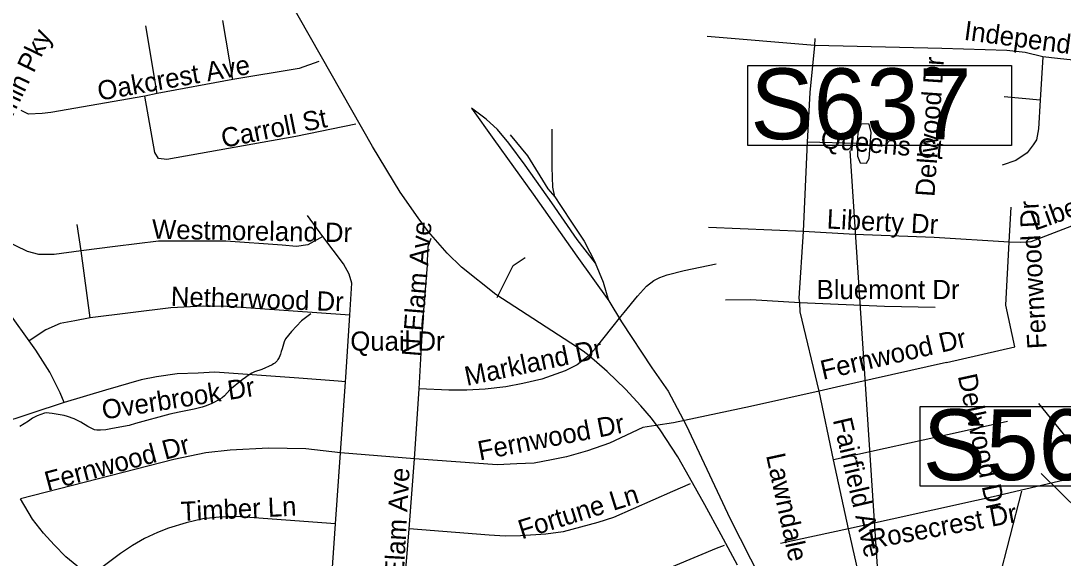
# Model space of a CAD drawing. Extents: x 1662474 to 1856135, y 779280 to 917889.
# Drawn here: x 1754641 to 1759792, y 855577 to 858234 of the extents above; entities that cross this region are included whole.
import ezdxf

# ---------------------------------------------------------------- set-up
doc = ezdxf.new("R2010")
doc.units = 0
for name, color, linetype in [('Exist Hydrographic Misc Water Feature', 7, 'Continuous'), ('Exist Railroad Mainline', 7, 'Continuous'), ('Exist Railroad Siding', 7, 'Continuous'), ('Exist Road Non-System Type 51', 7, 'Continuous'), ('Exist Road Non-System Type 51 Label', 7, 'Continuous'), ('Exist Road Primary US Structure Cantilever Sign Number Label', 7, 'Continuous'), ('Exist Road Primary US UnDivided 4 Lane Attributed', 7, 'Continuous'), ('Exist Road Secondary Structure Ovrhead Sign Number Label', 7, 'Continuous')]:
    doc.layers.add(name, color=color, linetype=linetype)

msp = doc.modelspace()

# ---------------------------------------------------------------- linework, layer by layer
at = {"layer": 'Exist Hydrographic Misc Water Feature'}
for points in [[(1756073.2, 856785.4), (1756027.1, 856749.8), (1755978.5, 856698.2), (1755948.3, 856660.4), (1755942.2, 856646.4), (1755931.9, 856612.5), (1755927.8, 856598.6), (1755923.7, 856584.6), (1755917.6, 856568.6), (1755911.4, 856558.7), (1755907.3, 856552.7), (1755895.2, 856540.8), (1755889.3, 856536.8), (1755883.1, 856532.9), (1755831.1, 856509.3), (1755795, 856497.6), (1755782.9, 856491.7), (1755764.8, 856479.8), (1755750.7, 856469.9), (1755734.5, 856458.2), (1755674.2, 856408.6), (1755660, 856394.7), (1755647.9, 856378.8), (1755635.8, 856368.9), (1755601.6, 856349.1), (1755581.5, 856339.3), (1755551.4, 856327.6), (1755537.4, 856323.7), (1755497.2, 856314), (1755423.2, 856298.6), (1755377.1, 856288.9), (1755206.7, 856242.4), (1755176.5, 856232.6), (1755094.3, 856217.3), (1755060.5, 856211.6), (1755034.2, 856209.8), (1755016.2, 856209.9), (1755004.3, 856212), (1754982.3, 856222.2), (1754972.5, 856228.3), (1754936.6, 856248.6), (1754904.8, 856264.9), (1754870.8, 856277.1), (1754854.8, 856281.3), (1754794.9, 856291.8), (1754781, 856293.9), (1754766.8, 856296), (1754757, 856294.1), (1754720.7, 856280.4), (1754698.5, 856268.5), (1754678.5, 856254.7), (1754636.4, 856227.1)], [(1759873.7, 855807.3), (1759683.8, 855995)]]:
    msp.add_lwpolyline(points, dxfattribs=at)
at = {"layer": 'Exist Railroad Mainline'}
for points in [[(1756867.9, 857801.3), (1756979, 857646.4), (1757173.4, 857377.2), (1757387.7, 857069.9), (1757546.3, 856849)], [(1757546.3, 856849), (1757609.5, 856744.7), (1757758.2, 856518.1), (1757839.5, 856401.6), (1757928.7, 856235), (1758017.3, 856044.4), (1758146, 855771.7), (1758295.9, 855476.8), (1758459.8, 855217.5), (1758649.8, 854856.1), (1758766.8, 854601.9), (1758889.4, 854383.5), (1759030.2, 854138.7), (1759134.9, 853916.7), (1759205.8, 853786.8), (1759340.6, 853550.3), (1759633.6, 853069.4), (1759766.6, 852847.4)]]:
    msp.add_lwpolyline(points, dxfattribs=at)
at = {"layer": 'Exist Railroad Siding'}
for points in [[(1757481.2, 857035.5), (1757390, 857151.9), (1757265, 857333), (1757132.3, 857519.5), (1757052.8, 857628.2), (1756997.1, 857696.3), (1756939.7, 857746.7), (1756867.9, 857801.3)], [(1757059.2, 857670), (1757144.7, 857565.6), (1757245.5, 857403), (1757279.4, 857362.9)], [(1757279.4, 857362.9), (1757269.6, 857410.7), (1757266, 857510.6), (1757266.6, 857604.8), (1757267.2, 857666.8), (1757267.2, 857698.6)], [(1757279.4, 857362.9), (1757307.1, 857320.7), (1757368.3, 857228.2), (1757424, 857144), (1757481.2, 857035.5)], [(1757546.3, 856849), (1757520.9, 856939.2), (1757481.2, 857035.5)]]:
    msp.add_lwpolyline(points, dxfattribs=at)
at = {"layer": 'Exist Road Non-System Type 51'}
for p, q in [((1755688.6, 857943.4), (1755638.9, 858235.1)), ((1755314.6, 857874.7), (1755258.5, 858209.1)), ((1758563.9, 858110.9), (1758032.4, 858156.9)), ((1758563.9, 858110.9), (1758566.9, 858146.6)), ((1759192, 858096.5), (1758563.9, 858110.9)), ((1759690.9, 858055.8), (1759677.4, 857840.6)), ((1755688.6, 857943.4), (1755314.6, 857874.7)), ((1755314.6, 857874.7), (1755254.2, 857861)), ((1759677.4, 857840.6), (1759500.4, 857857.9)), ((1754678.1, 857771.5), (1754642.8, 857790.2)), ((1758507.8, 857192.2), (1758528.5, 857634)), ((1758773.4, 857626.7), (1758528.5, 857634)), ((1759524.2, 857139), (1759535.4, 857312.8)), ((1756132.5, 857166.4), (1756057.4, 857271.6)), ((1754938.9, 857096.5), (1754919.9, 857226.7)), ((1758507.8, 857192.2), (1758038.8, 857210.9)), ((1759524.2, 857139), (1759154.5, 857162.1)), ((1754983.4, 856764.2), (1754938.9, 857096.5)), ((1756219.9, 856097.9), (1756244.9, 856448.8)), ((1756585.8, 856067.7), (1756609.6, 856413.4)), ((1758585.8, 856403.1), (1758246.1, 856326.9)), ((1758656.6, 856062.4), (1758585.8, 856403.1)), ((1754855.1, 856345.6), (1754521.2, 856237.2)), ((1759516.9, 856251.9), (1759287.9, 856201)), ((1759287.9, 856201), (1758656.6, 856062.4)), ((1756195.2, 855746.9), (1756219.9, 856097.9)), ((1756585.8, 856067.7), (1756219.9, 856097.9)), ((1756559.5, 855721.4), (1756585.8, 856067.7)), ((1758731.6, 855721.8), (1758656.6, 856062.4)), ((1759362.9, 855862.2), (1758731.6, 855721.8)), ((1756171.4, 855397.9), (1756195.2, 855746.9)), ((1756532.5, 855374.8), (1756559.5, 855721.4)), ((1758731.6, 855721.8), (1758395.1, 855648.8)), ((1758805.4, 855389.7), (1758731.6, 855721.8))]:
    msp.add_line(p, q, dxfattribs=at)
for points in [[(1758528.5, 857634), (1758541.4, 857879.4), (1758563.9, 858110.9)], [(1759690.9, 858055.8), (1759603.2, 858076.5), (1759512.8, 858087.2), (1759192, 858096.5)], [(1756113.9, 858032.9), (1756015.9, 857997.5), (1755688.6, 857943.4)], [(1760104.4, 858029.9), (1760035.9, 858030.9), (1759841.9, 858039.2), (1759762.9, 858046.6), (1759690.9, 858055.8)], [(1755254.2, 857861), (1754788.6, 857780.8), (1754746.9, 857774.7), (1754678.1, 857771.5)], [(1756296, 857722.5), (1755999.9, 857662.4), (1755361.6, 857547.4), (1755320.9, 857553.7), (1755303.4, 857582.9), (1755254.2, 857861)], [(1759677.4, 857840.6), (1759669.9, 857700.4), (1759659.8, 857644.8), (1759642.9, 857621.2), (1759613.8, 857580.8), (1759557.6, 857542.7), (1759490.9, 857519.6)], [(1758773.4, 857626.7), (1758775.2, 857564.8), (1758788.4, 857532.2), (1758820.1, 857530.4), (1758833.2, 857552.7), (1758842.6, 857681.2), (1758833.2, 857722.2), (1758793.9, 857725.1), (1758776.2, 857680.5), (1758773.4, 857626.7)], [(1760136.4, 857335.4), (1759631.6, 857140.4), (1759582.6, 857137.2), (1759524.2, 857139)], [(1754938.9, 857096.5), (1754806.2, 857078.9), (1754730.4, 857077.6), (1754673.1, 857093.4), (1754386.9, 857231.9)], [(1756132.5, 857166.4), (1756059.5, 857125.6), (1756003.1, 857117.2), (1755931.4, 857124.9), (1755654.2, 857144.5), (1755320.9, 857144.5), (1755106.5, 857117), (1754938.9, 857096.5)], [(1756266.9, 856778.7), (1756276.1, 856937.2), (1756263.8, 856980.8), (1756234.9, 857031.9), (1756132.5, 857166.4)], [(1756609.6, 856413.4), (1756628, 856740.1), (1756650.9, 857025.1), (1756650.4, 857050.9), (1756651.4, 857078.7), (1756654, 857118), (1756667.9, 857158.9)], [(1758489.9, 856839.2), (1758487.6, 856862.7), (1758507.8, 857192.2)], [(1759154.5, 857162.1), (1758762.9, 857177.9), (1758507.8, 857192.2)], [(1759215.9, 856544.5), (1759553.4, 856621.4), (1759508.5, 856828.2), (1759524.2, 857139)], [(1756994.4, 856865), (1757074.5, 857023.2), (1757133.5, 857063.4)], [(1757443.2, 856573.2), (1757485.5, 856619.6), (1757560.9, 856715.2), (1757605.1, 856770.8), (1757621.6, 856791.5), (1757687.9, 856871.4), (1757731.9, 856922.2), (1757769.1, 856949.8), (1757798.9, 856964.8), (1757835.4, 856977.1), (1757919.1, 856998.6), (1758077.6, 857031.7)], [(1758489.9, 856839.2), (1758248.1, 856853.8), (1758123.2, 856851.9)], [(1754682.4, 856651.6), (1754593.9, 856772.6), (1754548, 856830.9)], [(1756266.9, 856778.7), (1755660.6, 856821.7), (1755544.1, 856823.5), (1755381.6, 856815.2), (1754983.4, 856764.2)], [(1758585.8, 856403.1), (1758491.8, 856793.9), (1758489.9, 856839.2)], [(1759159.8, 856816.2), (1758908.6, 856821.2), (1758489.9, 856839.2)], [(1754983.4, 856764.2), (1754907.6, 856750.6), (1754835.6, 856737.2), (1754764.9, 856704.9), (1754682.4, 856651.6)], [(1756244.9, 856448.8), (1756246.6, 856471.6), (1756266.9, 856778.7)], [(1754855.1, 856345.6), (1754835.4, 856394.4), (1754784.5, 856495.8), (1754714.6, 856605.2), (1754682.4, 856651.6)], [(1757443.2, 856573.2), (1757390.8, 856533), (1757331.4, 856503.1), (1757215.9, 856461.4), (1757121.1, 856439.6), (1757037.8, 856423.9), (1756934.6, 856412.2), (1756844, 856408.1), (1756756.4, 856408.1), (1756609.6, 856413.4)], [(1759215.9, 856544.5), (1758671, 856422.8), (1758585.8, 856403.1)], [(1756244.9, 856448.8), (1756208.6, 856451.9), (1756014.9, 856466.6), (1755599.1, 856496), (1755516.8, 856491.5), (1755413.6, 856488.4), (1755311.8, 856473.9), (1755234.6, 856459.2), (1755059.5, 856407.2), (1754855.1, 856345.6)], [(1758246.1, 856326.9), (1757865.8, 856245.6), (1757778.4, 856233.2)], [(1759929.5, 855994.4), (1759918, 856035.4), (1759814.1, 856165.5), (1759672.1, 856341.4)], [(1757778.4, 856233.2), (1757714.9, 856222.8), (1757549.2, 856144.5), (1757440.9, 856108.1), (1757337.8, 856077.6), (1757262.9, 856062.4), (1757177.4, 856046.7), (1757091.8, 856042.7), (1756994.1, 856038.2), (1756585.8, 856067.7)], [(1756219.9, 856097.9), (1756049.2, 856117.5), (1755864.5, 856120.4), (1755675.2, 856110.2), (1755555.4, 856096.8), (1755397.1, 856064.2), (1754638.9, 855869.8)], [(1759929.5, 855994.4), (1759446.1, 855880.2), (1759362.9, 855862.2)], [(1757949.2, 855944.6), (1757860.9, 855907), (1757570, 855776.9), (1757492.9, 855752.2), (1757320.1, 855707), (1757234.6, 855695.5), (1757109.6, 855686.6), (1757033.5, 855685.2), (1756955.4, 855690.8), (1756559.5, 855721.4)], [(1754982.4, 855486.6), (1754863.5, 855583.2), (1754805.5, 855642.8), (1754752.1, 855701), (1754699.1, 855768.7), (1754638.9, 855869.8)], [(1756195.2, 855746.9), (1755705.5, 855782.1), (1755620.9, 855778.9), (1755540.9, 855770.5), (1755458.5, 855751.9), (1755370, 855724.9), (1755316.8, 855703.9), (1755252.1, 855673.9), (1755191.9, 855639.4), (1755132.5, 855599.9), (1754982.4, 855486.6)], [(1758117, 855639), (1758076.2, 855623.9), (1757765.8, 855493.7), (1757618, 855433.2), (1757493.1, 855386.2), (1757368.9, 855359.2), (1757261.6, 855340.4), (1757112.8, 855330.1), (1757010.6, 855334.6), (1756532.5, 855374.8)]]:
    msp.add_lwpolyline(points, dxfattribs=at)
at = {"layer": 'Exist Road Primary US Structure Cantilever Sign Number Label'}
msp.add_line((1758942.2, 854517.1), (1758739, 857590), dxfattribs=at)
msp.add_lwpolyline([(1758233.5, 858012.7), (1759536.1, 858012.7), (1759536.1, 857617.8), (1758233.5, 857617.8)], close=True, dxfattribs=at)
at = {"layer": 'Exist Road Primary US UnDivided 4 Lane Attributed'}
msp.add_lwpolyline([(1758182.8, 855541.4), (1758101.3, 855692.1), (1758021.3, 855841.1), (1757945, 855975.7), (1757887, 856077.7), (1757799.8, 856210.7), (1757757.8, 856268.1), (1757705.3, 856329.7), (1757628.2, 856412.5), (1757538.6, 856499.5), (1757449.3, 856577.1), (1757419.9, 856600.8), (1756988.4, 856880.6), (1756818.9, 857016.2), (1756747, 857085.1), (1756655.2, 857191.1), (1756604.1, 857259.1), (1756515.6, 857386.2), (1756379, 857611.8), (1755812.9, 858608.6)], dxfattribs=at)
at = {"layer": 'Exist Road Secondary Structure Ovrhead Sign Number Label'}
msp.add_line((1758619.4, 852135.2), (1759587.1, 855907.2), dxfattribs=at)
msp.add_lwpolyline([(1759085.4, 856327), (1760388, 856327), (1760388, 855932.1), (1759085.4, 855932.1)], close=True, dxfattribs=at)

# ---------------------------------------------------------------- texts
at = {"layer": 'Exist Road Non-System Type 51 Label'}
for s, rotation, p in [('Independence Rd', 352.3474, (1759298.2, 858140.2)), ('Benjamin Pky', 64.2296, (1754458.3, 857463.2)), ('Oakcrest Ave', 10.092, (1755028.5, 857838.4)), ('Dellwood Dr', 86.0611, (1759155.7, 857361.8)), ('Carroll St', 11.3448, (1755641.1, 857604.8)), ('Queens Ct', 354.8021, (1758590.6, 857605.5)), ('Liberty Dr', 19.6056, (1759651.1, 857195)), ('Fernwood Dr', 93.213, (1759710.3, 856613.5)), ('Liberty Dr', 357.0796, (1758621.7, 857207)), ('Westmoreland Dr', 358.9706, (1755288.5, 857156.5)), ('N Elam Ave', 85.3916, (1756617.6, 856570.4)), ('Netherwood Dr', 358.161, (1755380.9, 856824.8)), ('Fernwood Dr', 12.9514, (1758604.6, 856458.1)), ('Markland Dr', 11.8669, (1756844.6, 856428)), ('Dellwood Dr', 282.2288, (1759270.4, 856477.4)), ('Overbrook Dr', 8.8861, (1755048.9, 856261.8)), ('Fernwood Dr', 10.9535, (1756908.8, 856059.5)), ('Fairfield Ave', 283.1656, (1758652.7, 856260.1)), ('Fernwood Dr', 14.8353, (1754773, 855908.8)), ('Lawndale Dr', 282.2588, (1758322.9, 856084.8)), ('N Elam Ave', 86.911, (1756526.1, 855352.3)), ('Fortune Ln', 17.3628, (1757116.3, 855669.2)), ('Timber Ln', 2.6835, (1755433.3, 855760.1)), ('Rosecrest Dr', 10.4146, (1758840.1, 855622))]:
    msp.add_text(s, height=95, rotation=rotation, dxfattribs=at).set_placement(p)
for s, p in [('Bluemont Dr', (1758573.4, 856857.4)), ('Quail Dr', (1756269, 856602.5))]:
    msp.add_text(s, height=95, dxfattribs=at).set_placement(p)
at = {"layer": 'Exist Road Primary US Structure Cantilever Sign Number Label'}
msp.add_text('S637', height=350, dxfattribs=at).set_placement((1758246, 857648.4))
at = {"layer": 'Exist Road Secondary Structure Ovrhead Sign Number Label'}
msp.add_text('S566', height=350, dxfattribs=at).set_placement((1759097.9, 855962.7))

doc.saveas('drawing.dxf')
